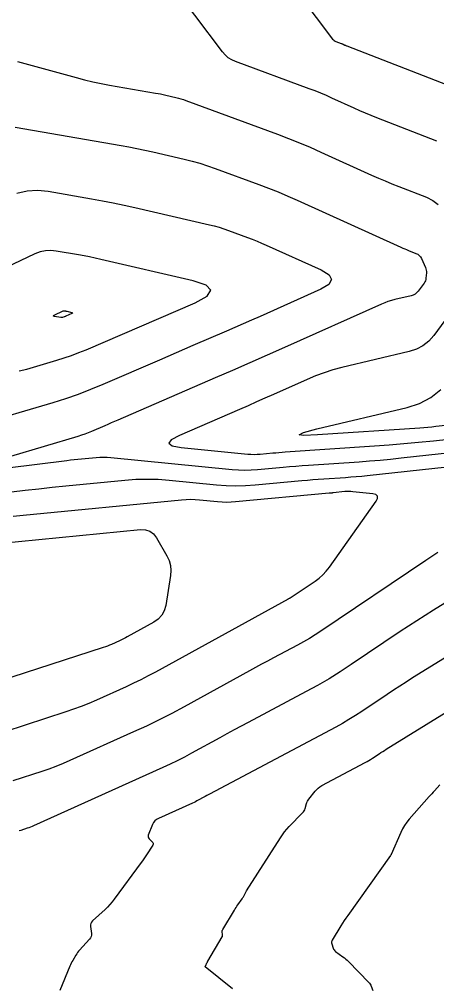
# Model space of a CAD drawing. Extents: x 1354696 to 1366163, y 660729 to 670380.
# Drawn here: x 1363001.2 to 1363036, y 664945.3 to 665026 of the extents above; entities that cross this region are included whole.
import ezdxf

# ---------------------------------------------------------------- set-up
doc = ezdxf.new("R2010")
doc.units = 0
doc.layers.add('R_Contours', color=7, linetype='Continuous')

msp = doc.modelspace()

# ---------------------------------------------------------------- linework, layer by layer
at = {"layer": 'R_Contours'}
for points in [[(1363020.588, 665033.264), (1363027.308, 665024.324), (1363027.366, 665024.257), (1363027.431, 665024.201), (1363027.504, 665024.155), (1363027.584, 665024.118), (1363028.006, 665023.963), (1363028.047, 665023.947), (1363028.089, 665023.93), (1363028.129, 665023.913), (1363028.17, 665023.895), (1363028.331, 665023.822), (1363028.372, 665023.804), (1363028.412, 665023.786), (1363028.453, 665023.769), (1363028.494, 665023.753), (1363036.842, 665020.506)], [(1363035.976, 665015.826), (1363030.993, 665017.764), (1363030.519, 665017.953), (1363030.047, 665018.148), (1363029.578, 665018.349), (1363029.112, 665018.557), (1363027.252, 665019.402), (1363026.785, 665019.609), (1363026.315, 665019.807), (1363025.841, 665019.997), (1363025.364, 665020.178), (1363019.237, 665022.442), (1363018.915, 665022.587), (1363018.624, 665022.772), (1363018.363, 665022.999), (1363018.132, 665023.265), (1363013.527, 665029.391)], [(1363001.09, 665022.456), (1363005.952, 665021.115), (1363006.646, 665020.933), (1363007.343, 665020.768), (1363008.045, 665020.62), (1363008.75, 665020.489), (1363012.563, 665019.829), (1363012.777, 665019.79), (1363012.991, 665019.749), (1363013.204, 665019.704), (1363013.416, 665019.657), (1363014.264, 665019.461), (1363014.474, 665019.408), (1363014.683, 665019.349), (1363014.89, 665019.284), (1363015.095, 665019.212), (1363022.721, 665016.394), (1363023.634, 665016.047), (1363024.541, 665015.684), (1363025.44, 665015.304), (1363026.333, 665014.908), (1363030.551, 665012.992), (1363031.113, 665012.742), (1363031.678, 665012.499), (1363032.246, 665012.265), (1363032.817, 665012.038), (1363035.11, 665011.146), (1363035.642, 665010.881), (1363036.095, 665010.531)], [(1363000.894, 665016.983), (1363009.697, 665015.459), (1363010.36, 665015.34), (1363011.021, 665015.211), (1363011.681, 665015.073), (1363012.338, 665014.926), (1363014.964, 665014.318), (1363015.618, 665014.156), (1363016.265, 665013.973), (1363016.907, 665013.77), (1363017.542, 665013.547), (1363021.159, 665012.21), (1363021.97, 665011.902), (1363022.775, 665011.58), (1363023.573, 665011.243), (1363024.366, 665010.891), (1363032.993, 665006.972), (1363033.147, 665006.904), (1363033.302, 665006.837), (1363033.458, 665006.773), (1363033.615, 665006.711), (1363034.244, 665006.466), (1363034.39, 665006.393), (1363034.514, 665006.297), (1363034.616, 665006.178), (1363034.696, 665006.036), (1363035.033, 665005.282), (1363035.073, 665005.177), (1363035.098, 665005.07), (1363035.11, 665004.961), (1363035.108, 665004.849), (1363035.071, 665004.396), (1363035.054, 665004.286), (1363035.023, 665004.181), (1363034.977, 665004.082), (1363034.917, 665003.988), (1363034.412, 665003.308), (1363034.297, 665003.177), (1363034.165, 665003.072), (1363034.016, 665002.992), (1363033.85, 665002.938), (1363032.478, 665002.61), (1363032.194, 665002.536), (1363031.914, 665002.448), (1363031.638, 665002.347), (1363031.367, 665002.233), (1363023.291, 664998.617), (1363021.856, 664997.977), (1363020.419, 664997.341), (1363018.979, 664996.709), (1363017.539, 664996.082), (1363009.436, 664992.568), (1363009.161, 664992.449), (1363008.887, 664992.33), (1363008.612, 664992.211), (1363008.338, 664992.093), (1363007.24, 664991.619), (1363006.963, 664991.505), (1363006.684, 664991.399), (1363006.402, 664991.301), (1363006.117, 664991.212), (1362997.672, 664988.705)], [(1363001.025, 665011.492), (1363001.881, 665011.679), (1363002.754, 665011.728), (1363003.647, 665011.641), (1363007.254, 665011.016), (1363008.155, 665010.854), (1363009.053, 665010.679), (1363009.948, 665010.492), (1363010.841, 665010.292), (1363017.049, 665008.855), (1363017.457, 665008.754), (1363017.86, 665008.64), (1363018.26, 665008.514), (1363018.655, 665008.375), (1363020.231, 665007.792), (1363020.624, 665007.643), (1363021.013, 665007.487), (1363021.4, 665007.324), (1363021.784, 665007.154), (1363026.34, 665005.084), (1363027.005, 665004.682), (1363027.226, 665004.281), (1363027.003, 665003.881), (1363026.336, 665003.482), (1363021.263, 665001.211), (1363020.568, 665000.901), (1363019.873, 665000.593), (1363019.176, 665000.287), (1363018.478, 664999.984), (1363015.686, 664998.773), (1363014.988, 664998.47), (1363014.289, 664998.168), (1363013.591, 664997.866), (1363012.892, 664997.564), (1363008.177, 664995.531), (1363007.153, 664995.107), (1363006.118, 664994.714), (1363005.071, 664994.352), (1363004.013, 664994.021), (1362997.584, 664992.113)], [(1363001.227, 664996.663), (1363001.852, 664996.813), (1363004.344, 664997.553), (1363004.964, 664997.747), (1363005.577, 664997.959), (1363006.183, 664998.189), (1363006.783, 664998.437), (1363015.868, 665002.355), (1363016.872, 665002.907), (1363017.179, 665003.396), (1363016.79, 665003.823), (1363015.703, 665004.186), (1363008.008, 665005.967), (1363007.549, 665006.07), (1363007.088, 665006.166), (1363006.626, 665006.256), (1363006.163, 665006.34), (1363004.307, 665006.661), (1363003.848, 665006.706), (1363003.399, 665006.68), (1363002.959, 665006.584), (1363002.529, 665006.418), (1362991.888, 665001.376)], [(1363037.565, 665002.11), (1363035.724, 664999.631), (1363035.304, 664999.153), (1363034.822, 664998.769), (1363034.28, 664998.478), (1363033.675, 664998.28), (1363028.078, 664996.945), (1363027.336, 664996.75), (1363026.605, 664996.521), (1363025.887, 664996.258), (1363025.179, 664995.961), (1363022.373, 664994.704), (1363021.671, 664994.391), (1363020.968, 664994.08), (1363020.265, 664993.771), (1363019.56, 664993.464), (1363014.558, 664991.295), (1363013.871, 664990.93), (1363013.668, 664990.64), (1363013.949, 664990.426), (1363014.716, 664990.288), (1363020.249, 664989.737), (1363020.508, 664989.717), (1363020.767, 664989.71), (1363021.026, 664989.716), (1363021.285, 664989.734), (1363022.322, 664989.831), (1363022.581, 664989.854), (1363022.841, 664989.876), (1363023.1, 664989.896), (1363023.36, 664989.914), (1363030.782, 664990.42), (1363032.011, 664990.51), (1363033.239, 664990.612), (1363034.465, 664990.726), (1363035.69, 664990.853), (1363040.814, 664991.408)], [(1363037.24, 664992.17), (1363035.896, 664992.025), (1363035.56, 664991.99), (1363035.224, 664991.958), (1363034.887, 664991.93), (1363034.55, 664991.906), (1363026.059, 664991.328), (1363024.909, 664991.281), (1363024.513, 664991.349), (1363024.871, 664991.532), (1363025.983, 664991.83), (1363033.501, 664993.622), (1363034.543, 664993.964), (1363035.48, 664994.466), (1363036.31, 664995.129)], [(1362997.762, 664988.273), (1363005.196, 664989.207), (1363005.499, 664989.244), (1363005.802, 664989.279), (1363006.106, 664989.312), (1363006.409, 664989.343), (1363007.625, 664989.462), (1363007.929, 664989.484), (1363008.233, 664989.491), (1363008.536, 664989.483), (1363008.84, 664989.461), (1363018.946, 664988.455), (1363019.476, 664988.415), (1363020.006, 664988.4), (1363020.537, 664988.412), (1363021.067, 664988.448), (1363023.188, 664988.646), (1363023.718, 664988.694), (1363024.249, 664988.739), (1363024.78, 664988.78), (1363025.311, 664988.818), (1363029.505, 664989.103), (1363030.381, 664989.167), (1363031.256, 664989.24), (1363032.13, 664989.322), (1363033.003, 664989.412), (1363047.096, 664990.94)], [(1363000.596, 664986.583), (1363001.72, 664986.72), (1363002.845, 664986.85), (1363003.971, 664986.972), (1363005.098, 664987.086), (1363010.015, 664987.567), (1363010.939, 664987.635), (1363011.862, 664987.657), (1363012.785, 664987.633), (1363013.708, 664987.564), (1363017.644, 664987.173), (1363018.445, 664987.112), (1363019.246, 664987.09), (1363020.047, 664987.107), (1363020.849, 664987.163), (1363024.755, 664987.528), (1363025.206, 664987.568), (1363025.657, 664987.606), (1363026.109, 664987.641), (1363026.561, 664987.673), (1363028.369, 664987.797), (1363028.821, 664987.83), (1363029.273, 664987.867), (1363029.724, 664987.909), (1363030.174, 664987.956), (1363051.19, 664990.235)], [(1363000.055, 664966.628), (1363005.14, 664968.28), (1363005.784, 664968.499), (1363006.421, 664968.736), (1363007.051, 664968.989), (1363007.675, 664969.26), (1363010.157, 664970.378), (1363010.774, 664970.664), (1363011.385, 664970.961), (1363011.991, 664971.272), (1363012.589, 664971.594), (1363023.624, 664977.678), (1363023.648, 664977.691), (1363023.672, 664977.704), (1363023.721, 664977.73), (1363023.733, 664977.737), (1363023.745, 664977.743), (1363023.756, 664977.751), (1363023.768, 664977.758), (1363025.846, 664979.159), (1363026.183, 664979.408), (1363026.493, 664979.685), (1363026.777, 664979.989), (1363027.035, 664980.32), (1363030.923, 664985.806), (1363031.05, 664986.049), (1363031.047, 664986.232), (1363030.912, 664986.357), (1363030.646, 664986.423), (1363029, 664986.604), (1363028.829, 664986.618), (1363028.658, 664986.623), (1363028.487, 664986.619), (1363028.316, 664986.605), (1363027.346, 664986.5), (1363027.318, 664986.497), (1363027.29, 664986.494), (1363027.262, 664986.492), (1363027.234, 664986.49), (1363027.121, 664986.482), (1363027.093, 664986.48), (1363027.065, 664986.478), (1363027.037, 664986.476), (1363027.009, 664986.473), (1363019.234, 664985.747), (1363018.86, 664985.721), (1363018.485, 664985.713), (1363018.111, 664985.723), (1363017.737, 664985.751), (1363016.239, 664985.9), (1363015.865, 664985.928), (1363015.491, 664985.938), (1363015.116, 664985.929), (1363014.742, 664985.902), (1363001.545, 664984.61), (1363000.716, 664984.526)], [(1362997.76, 664982.111), (1363011.329, 664983.439), (1363011.739, 664983.429), (1363012.094, 664983.314), (1363012.395, 664983.092), (1363012.641, 664982.765), (1363013.519, 664981.246), (1363013.702, 664980.859), (1363013.813, 664980.459), (1363013.852, 664980.046), (1363013.818, 664979.62), (1363013.416, 664977.131), (1363013.296, 664976.687), (1363013.091, 664976.304), (1363012.799, 664975.981), (1363012.422, 664975.719), (1363010.218, 664974.504), (1363010.057, 664974.418), (1363009.896, 664974.335), (1363009.732, 664974.255), (1363009.567, 664974.178), (1363008.903, 664973.879), (1363008.736, 664973.807), (1363008.567, 664973.739), (1363008.397, 664973.676), (1363008.224, 664973.617), (1362997.346, 664970.082)], [(1363036.062, 664981.525), (1363035.73, 664981.313), (1363035.401, 664981.098), (1363035.073, 664980.88), (1363026.334, 664974.99), (1363025.859, 664974.678), (1363025.375, 664974.38), (1363024.885, 664974.094), (1363024.386, 664973.821), (1363022.378, 664972.753), (1363021.876, 664972.486), (1363021.376, 664972.216), (1363020.876, 664971.944), (1363020.378, 664971.671), (1363014.961, 664968.684), (1363013.924, 664968.126), (1363012.875, 664967.588), (1363011.816, 664967.072), (1363010.747, 664966.577), (1363005.447, 664964.19), (1363004.869, 664963.939), (1363004.286, 664963.704), (1363003.696, 664963.485), (1363003.1, 664963.283), (1363000.703, 664962.504)], [(1363038.523, 664978.476), (1363035.712, 664976.735), (1363035.012, 664976.297), (1363034.316, 664975.852), (1363033.624, 664975.4), (1363032.936, 664974.942), (1363028.854, 664972.191), (1363027.938, 664971.59), (1363027.007, 664971.015), (1363026.061, 664970.464), (1363025.101, 664969.937), (1363020.285, 664967.378), (1363019.692, 664967.062), (1363019.101, 664966.744), (1363018.512, 664966.423), (1363017.923, 664966.1), (1363015.571, 664964.803), (1363014.98, 664964.485), (1363014.383, 664964.179), (1363013.78, 664963.885), (1363013.171, 664963.603), (1363002.421, 664958.76), (1363002.29, 664958.704), (1363002.159, 664958.651), (1363002.026, 664958.601), (1363001.891, 664958.556), (1363001.351, 664958.38), (1363001.218, 664958.332)], [(1363039.502, 664974.506), (1363033.966, 664971.079), (1363033.429, 664970.742), (1363032.895, 664970.401), (1363032.364, 664970.055), (1363031.837, 664969.703), (1363029.734, 664968.286), (1363029.204, 664967.939), (1363028.665, 664967.606), (1363028.118, 664967.287), (1363027.563, 664966.982), (1363017.059, 664961.401), (1363016.942, 664961.339), (1363016.825, 664961.276), (1363016.708, 664961.212), (1363016.592, 664961.148), (1363016.127, 664960.892), (1363016.01, 664960.829), (1363015.892, 664960.768), (1363015.773, 664960.71), (1363015.652, 664960.655), (1363012.811, 664959.375), (1363012.651, 664959.284), (1363012.516, 664959.169), (1363012.407, 664959.029), (1363012.324, 664958.865), (1363011.969, 664957.973), (1363011.948, 664957.891), (1363011.952, 664957.815), (1363011.981, 664957.745), (1363012.035, 664957.68), (1363012.302, 664957.431), (1363012.354, 664957.367), (1363012.377, 664957.3), (1363012.372, 664957.228), (1363012.337, 664957.153), (1363011.813, 664956.331), (1363011.708, 664956.169), (1363011.601, 664956.009), (1363011.49, 664955.851), (1363011.378, 664955.695), (1363009.137, 664952.636), (1363008.963, 664952.411), (1363008.779, 664952.196), (1363008.584, 664951.99), (1363008.379, 664951.793), (1363007.328, 664950.835), (1363007.238, 664950.733), (1363007.179, 664950.62), (1363007.152, 664950.495), (1363007.156, 664950.359), (1363007.234, 664949.793), (1363007.239, 664949.656), (1363007.214, 664949.528), (1363007.161, 664949.409), (1363007.079, 664949.299), (1363006.252, 664948.399), (1363006.166, 664948.301), (1363006.085, 664948.198), (1363006.01, 664948.091), (1363005.941, 664947.98), (1363005.675, 664947.527), (1363005.61, 664947.413), (1363005.55, 664947.297), (1363005.493, 664947.179), (1363005.44, 664947.058), (1363004.593, 664945.029)], [(1363018.968, 664945.163), (1363016.695, 664947.012), (1363016.688, 664947.02), (1363016.685, 664947.028), (1363016.687, 664947.036), (1363016.694, 664947.044), (1363016.731, 664947.077), (1363016.74, 664947.086), (1363016.747, 664947.095), (1363016.753, 664947.105), (1363016.759, 664947.116), (1363016.848, 664947.33), (1363016.865, 664947.369), (1363016.883, 664947.407), (1363016.903, 664947.445), (1363016.924, 664947.482), (1363018.105, 664949.491), (1363018.129, 664949.54), (1363018.144, 664949.591), (1363018.15, 664949.643), (1363018.147, 664949.697), (1363018.116, 664949.918), (1363018.113, 664949.972), (1363018.119, 664950.024), (1363018.134, 664950.074), (1363018.158, 664950.123), (1363019.138, 664951.74), (1363019.204, 664951.847), (1363019.272, 664951.953), (1363019.342, 664952.057), (1363019.414, 664952.16), (1363019.779, 664952.672), (1363019.814, 664952.724), (1363019.847, 664952.776), (1363019.878, 664952.831), (1363019.906, 664952.886), (1363020.015, 664953.111), (1363020.043, 664953.167), (1363020.072, 664953.221), (1363020.103, 664953.275), (1363020.136, 664953.328), (1363022.955, 664957.762), (1363023.123, 664958.011), (1363023.302, 664958.25), (1363023.494, 664958.48), (1363023.698, 664958.7), (1363024.809, 664959.838), (1363024.878, 664959.918), (1363024.935, 664960.004), (1363024.982, 664960.097), (1363025.017, 664960.197), (1363025.133, 664960.608), (1363025.167, 664960.708), (1363025.21, 664960.804), (1363025.263, 664960.894), (1363025.325, 664960.98), (1363025.864, 664961.655), (1363025.982, 664961.788), (1363026.111, 664961.908), (1363026.252, 664962.013), (1363026.405, 664962.104), (1363030.025, 664964.027), (1363030.175, 664964.11), (1363030.324, 664964.196), (1363030.47, 664964.287), (1363030.613, 664964.381), (1363031.184, 664964.765), (1363031.327, 664964.861), (1363031.471, 664964.955), (1363031.616, 664965.047), (1363031.761, 664965.138), (1363041.737, 664971.314)], [(1363036.23, 664962.179), (1363035.773, 664961.68), (1363035.662, 664961.558), (1363035.551, 664961.436), (1363035.442, 664961.313), (1363035.333, 664961.19), (1363033.684, 664959.319), (1363033.474, 664959.062), (1363033.286, 664958.79), (1363033.12, 664958.504), (1363032.977, 664958.204), (1363032.183, 664956.365), (1363032.18, 664956.359), (1363032.175, 664956.35), (1363032.172, 664956.346), (1363032.165, 664956.337), (1363032.162, 664956.332), (1363032.128, 664956.277), (1363028.563, 664951.281), (1363028.414, 664951.068), (1363028.269, 664950.852), (1363028.128, 664950.634), (1363027.991, 664950.413), (1363027.276, 664949.232), (1363027.239, 664949.154), (1363027.221, 664949.075), (1363027.22, 664948.993), (1363027.239, 664948.909), (1363027.349, 664948.569), (1363027.383, 664948.488), (1363027.427, 664948.415), (1363027.482, 664948.35), (1363027.549, 664948.293), (1363028.158, 664947.847), (1363028.281, 664947.753), (1363028.4, 664947.654), (1363028.515, 664947.549), (1363028.626, 664947.441), (1363030.315, 664945.707), (1363030.38, 664945.635), (1363030.435, 664945.557), (1363030.483, 664945.473), (1363030.522, 664945.385), (1363030.663, 664945.02)]]:
    msp.add_lwpolyline(points, dxfattribs=at)
msp.add_lwpolyline([(1363005.073, 665001.208), (1363005.039, 665001.195), (1363005.005, 665001.183), (1363004.97, 665001.172), (1363004.831, 665001.131), (1363004.796, 665001.123), (1363004.761, 665001.118), (1363004.725, 665001.118), (1363004.69, 665001.121), (1363004.151, 665001.201), (1363004.074, 665001.219), (1363004.045, 665001.245), (1363004.065, 665001.279), (1363004.134, 665001.319), (1363004.869, 665001.667), (1363004.893, 665001.676), (1363004.917, 665001.682), (1363004.942, 665001.683), (1363004.968, 665001.681), (1363005.072, 665001.663), (1363005.098, 665001.658), (1363005.123, 665001.653), (1363005.149, 665001.648), (1363005.175, 665001.642), (1363005.604, 665001.543), (1363005.665, 665001.522), (1363005.687, 665001.498), (1363005.67, 665001.471), (1363005.614, 665001.44), (1363005.106, 665001.222)], close=True, dxfattribs=at)

doc.saveas('drawing.dxf')
